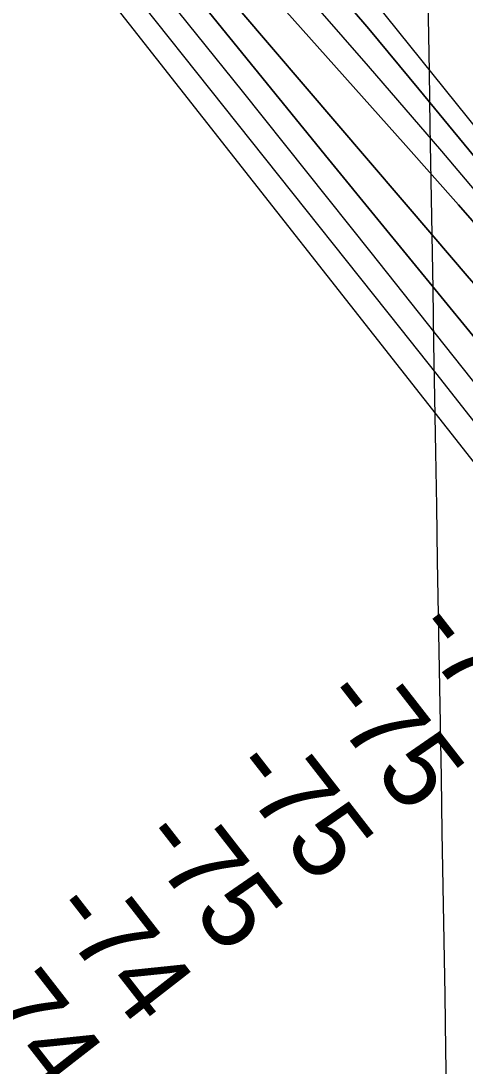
# Model space of a CAD drawing. Extents: x 3887375 to 3925618, y 296674 to 322633.
# Drawn here: x 3901850 to 3902237, y 305113 to 306023 of the extents above; entities that cross this region are included whole.
import ezdxf

# ---------------------------------------------------------------- set-up
doc = ezdxf.new("R2010")
doc.units = 0
for name, color, linetype in [('V-GRID-MAJR', 7, 'Continuous'), ('V-RIVR-EDGE', 7, 'Continuous'), ('V-RIVR-RANG', 7, 'Continuous'), ('V-TOPO-DPTH', 7, 'Continuous'), ('V-TOPO-MAJR', 7, 'Continuous'), ('V-TOPO-MINR', 7, 'Continuous')]:
    doc.layers.add(name, color=color, linetype=linetype)

msp = doc.modelspace()

# ---------------------------------------------------------------- linework, layer by layer
at = {"layer": 'V-GRID-MAJR'}
msp.add_spline([(3902269.22, 302288.25), (3902166.14, 308345.1), (3902063.01, 314405.04), (3901959.87, 320464.98), (3901959.82, 320468.07)], degree=3, dxfattribs=at)
at = {"layer": 'V-RIVR-EDGE'}
msp.add_spline([(3902176.06, 306371.64), (3902185.02, 306369.6), (3902189.67, 306365.93), (3902193.65, 306361.27), (3902196.31, 306361.59), (3902200.63, 306361.91), (3902204.29, 306360.91), (3902204.28, 306357.25), (3902207.27, 306355.58), (3902212.92, 306354.57), (3902217.25, 306359.21), (3902217.25, 306360.54), (3902213.94, 306363.54), (3902204.63, 306365.89), (3902201.32, 306370.23), (3902201.32, 306373.55), (3902205.67, 306381.19), (3902209.01, 306387.17), (3902211.69, 306394.81), (3902215.01, 306395.8), (3902221, 306396.45), (3902222.01, 306399.77), (3902220.71, 306414.74), (3902221.06, 306419.39), (3902225.39, 306424.37), (3902235.05, 306431.33), (3902247.04, 306436.62), (3902261.68, 306439.58), (3902272.31, 306437.89), (3902296.58, 306433.17), (3902307.22, 306432.81), (3902316.2, 306434.79), (3902320.2, 306439.43), (3902328.54, 306449.05), (3902337.89, 306464.66), (3902350.24, 306483.92), (3902359.24, 306492.21), (3902372.57, 306502.48), (3902375.23, 306502.48), (3902376.88, 306498.82), (3902382.5, 306484.17), (3902385.48, 306480.5), (3902388.48, 306484.49), (3902395.15, 306492.12), (3902402.15, 306498.09), (3902406.47, 306498.08), (3902416.44, 306494.73), (3902425.75, 306492.71), (3902437.05, 306489.02), (3902445.34, 306479.69), (3902450.98, 306477.02), (3902457.29, 306474.01), (3902462.61, 306472), (3902470.25, 306467.99), (3902482.53, 306458.32), (3902494.47, 306447.98), (3902501.76, 306438.32), (3902514.04, 306428.31), (3902524, 306420.97), (3902532.64, 306417.29), (3902535.63, 306415.29), (3902527.93, 306397.68), (3902521.55, 306372.76), (3902519.53, 306360.13), (3902521.51, 306352.81), (3902521.82, 306344.83), (3902522.14, 306341.83), (3902524.13, 306339.17), (3902527.45, 306337.83), (3902534.1, 306337.48), (3902538.43, 306337.14), (3902544.07, 306335.13), (3902544.06, 306328.48), (3902550.03, 306324.14), (3902556.35, 306322.46), (3902561.67, 306323.11), (3902565, 306325.76), (3902570, 306331.4), (3902572.01, 306338.05), (3902571.7, 306347.03), (3902569.06, 306353.69), (3902571.4, 306357.67), (3902575.39, 306360.32), (3902579.05, 306361.31), (3902585.03, 306358.97), (3902592.66, 306351.3), (3902592.98, 306344.65), (3902587.3, 306334.69), (3902586.29, 306329.37), (3902585.94, 306322.72), (3902585.6, 306318.06), (3902584.26, 306315.74), (3902576.95, 306316.42), (3902574.95, 306314.77), (3902570.27, 306307.13), (3902569.27, 306302.14), (3902570.58, 306294.49), (3902573.88, 306286.5), (3902577.53, 306281.51), (3902577.18, 306273.53), (3902576.81, 306261.89), (3902576.8, 306255.9), (3902580.11, 306248.58), (3902588.07, 306240.91), (3902593.04, 306234.58), (3902597.68, 306226.59), (3902598.64, 306211.62), (3902599.62, 306207.63), (3902602.95, 306206.62), (3902607.6, 306205.61), (3902613.25, 306202.94), (3902623.53, 306192.6), (3902623.84, 306182.96), (3902620.76, 306150.05), (3902617.09, 306141.74), (3902604.42, 306129.47), (3902600.76, 306128.81), (3902599.1, 306130.81), (3902593.79, 306134.82), (3902592.13, 306134.49), (3902588.13, 306132.84), (3902583.12, 306122.87), (3902581.77, 306112.9), (3902576.76, 306107.26), (3902571.44, 306106.27), (3902567.12, 306105.62), (3902564.78, 306102.3), (3902562.77, 306095.99), (3902564.41, 306088.67), (3902565.05, 306077.69), (3902563.03, 306067.39), (3902556.36, 306058.09), (3902540.04, 306049.16), (3902533.04, 306041.53), (3902530.02, 306032.22), (3902526.03, 306031.23), (3902511.73, 306032.27), (3902507.74, 306031.94), (3902504.08, 306028.63), (3902498.08, 306024.32), (3902498.08, 306022.66), (3902499.4, 306019.66), (3902509.69, 306012.98), (3902516.98, 306002.99), (3902523.25, 305984.35), (3902524.86, 305962.4), (3902516.84, 305945.46), (3902499.84, 305928.21), (3902495.17, 305921.57), (3902491.83, 305915.26), (3902491.47, 305907.95), (3902495.11, 305897.96), (3902507.7, 305881.64), (3902518.98, 305870.97), (3902537.25, 305859.95), (3902548.88, 305856.6), (3902563.15, 305845.25), (3902578.74, 305830.58), (3902592.66, 305812.93), (3902609.92, 305797.92), (3902620.54, 305791.24), (3902627.53, 305791.56), (3902638.18, 305797.85), (3902653.18, 305812.11), (3902657.86, 305821.41), (3902666.19, 305828.71), (3902675.19, 305837.66), (3902677.53, 305839.65), (3902680.85, 305839.31), (3902680.85, 305837.32), (3902674.83, 305825.03), (3902672.82, 305820.04), (3902672.8, 305811.73), (3902671.78, 305803.09), (3902668.44, 305797.77), (3902666.1, 305790.8), (3902666.75, 305785.81), (3902670.4, 305780.81), (3902675.71, 305776.14), (3902679.01, 305767.15), (3902680.65, 305758.84), (3902685.3, 305754.17), (3902689.62, 305753.16), (3902695.6, 305752.81), (3902700.91, 305748.15), (3902702.88, 305740.16), (3902701.54, 305733.85), (3902694.52, 305721.23), (3902692.18, 305715.58), (3902692.17, 305711.59), (3902693.15, 305701.61), (3902699.45, 305695.28), (3902708.07, 305687.27), (3902714.37, 305676.62), (3902719.99, 305665.63), (3902725.61, 305651.32), (3902730.92, 305645.32), (3902741.87, 305638.97), (3902754.84, 305636.61), (3902765.14, 305633.26), (3902768.78, 305628.93), (3902768.76, 305617.96), (3902768.74, 305610.97), (3902772.71, 305603.32), (3902781.68, 305599.64), (3902789, 305599.28), (3902795.99, 305603.59), (3902802.98, 305605.57), (3902808.29, 305603.89), (3902808.28, 305598.9), (3902804.95, 305594.26), (3902804.94, 305590.27), (3902807.59, 305587.93), (3902817.56, 305583.92), (3902819.56, 305586.24), (3902819.57, 305590.9), (3902821.23, 305591.89), (3902832.54, 305592.53), (3902842.53, 305596.82), (3902852.5, 305597.13), (3902854.83, 305594.8), (3902857.8, 305588.14), (3902865.44, 305585.13), (3902874.09, 305584.78), (3902880.41, 305584.76), (3902884.39, 305580.76), (3902889.69, 305574.1), (3902894.35, 305573.42), (3902905.32, 305571.73), (3902914.28, 305567.05), (3902916.93, 305564.05), (3902916.92, 305558.73), (3902913.25, 305551.76), (3902914.23, 305547.76), (3902915.55, 305542.77), (3902919.54, 305539.77), (3902947.78, 305531.39), (3902977.69, 305524), (3902984.34, 305524.98), (3902990, 305526.63), (3902995.98, 305526.28), (3903001.95, 305519.61), (3903010.92, 305512.61), (3903019.89, 305512.25), (3903025.88, 305511.91), (3903032.2, 305512.22), (3903042.16, 305508.87), (3903061.42, 305496.86), (3903085.35, 305489.15), (3903128.22, 305479.4), (3903164.79, 305475.98), (3903184.41, 305477.6), (3903213.36, 305483.51), (3903240.32, 305495.08), (3903273.97, 305520.94), (3903309.27, 305542.8), (3903337.57, 305555.03), (3903351.21, 305558.32), (3903361.19, 305558.3), (3903371.16, 305555.28), (3903391.73, 305535.61), (3903407.96, 305512.63), (3903409.6, 305502.31), (3903410.58, 305494.33), (3903401.58, 305487.7), (3903390.24, 305472.1), (3903369.85, 305431.91), (3903356.49, 305407.01), (3903353.48, 305400.03), (3903351.8, 305393.38), (3903351.45, 305385.74), (3903349.05, 305356.15), (3903343.3, 305318.58), (3903342.92, 305297.97), (3903346.21, 305282), (3903350.84, 305274.01), (3903350.17, 305270.02), (3903350.82, 305263.36), (3903351.8, 305257.71), (3903355.11, 305250.05), (3903356.41, 305240.07), (3903356.39, 305232.43), (3903353.4, 305232.1), (3903345.75, 305233.12), (3903338.43, 305231.47), (3903333.77, 305226.83), (3903332.42, 305219.85), (3903335.72, 305211.53), (3903340.03, 305206.86), (3903339.36, 305203.54), (3903338.02, 305197.22), (3903338.32, 305187.58), (3903342.96, 305178.59), (3903351.91, 305167.26), (3903352.87, 305153.96), (3903352.17, 305140.66), (3903346.13, 305118.72), (3903353.05, 305092.77), (3903364.3, 305070.46), (3903372.91, 305055.48), (3903379.89, 305051.14), (3903389.53, 305052.11), (3903403.83, 305053.07), (3903407.48, 305048.07), (3903407.46, 305039.76), (3903414.08, 305026.11), (3903419.03, 305013.79), (3903419.01, 305005.15), (3903416.68, 305001.83), (3903413.68, 305000.17), (3903409.36, 305000.85), (3903403.72, 305006.18), (3903391.8, 305027.16), (3903388.15, 305031.5), (3903380.51, 305034.51), (3903373.86, 305034.86), (3903368.87, 305033.54), (3903364.19, 305025.57), (3903359.2, 305023.25), (3903348.22, 305022.28), (3903339.58, 305024.3), (3903326.95, 305026.99), (3903323.3, 305028), (3903322.31, 305032.66), (3903323, 305040.63), (3903320.68, 305044.63), (3903310.06, 305053.64), (3903306.74, 305055.64), (3903292.77, 305053.35), (3903287.77, 305051.36), (3903283.78, 305051.71), (3903271.81, 305050.41), (3903263.82, 305046.77), (3903262.82, 305045.44), (3903264.47, 305040.11), (3903266.12, 305034.79), (3903261.8, 305034.8), (3903247.83, 305035.17), (3903239.86, 305037.52), (3903237.87, 305040.85), (3903237.88, 305047.5), (3903234.9, 305049.17), (3903228.24, 305048.85), (3903225.26, 305050.52), (3903221.61, 305056.18), (3903215.97, 305058.86), (3903210.98, 305058.87), (3903210.31, 305057.54), (3903212.29, 305052.88), (3903211.62, 305049.89), (3903208.29, 305048.9), (3903200.64, 305047.59), (3903197.64, 305044.6), (3903199.94, 305034.95), (3903200.59, 305027.64), (3903196.59, 305024.32), (3903191.93, 305023.33), (3903164.35, 305028.39), (3903144.73, 305030.77), (3903136.75, 305030.12), (3903131.42, 305025.15), (3903125.75, 305019.51), (3903121.75, 305016.52), (3903118.1, 305017.2), (3903108.13, 305020.55), (3903102.48, 305021.23), (3903098.15, 305020.24), (3903090.51, 305022.26), (3903089.19, 305025.92), (3903089.2, 305030.24), (3903087.87, 305031.57), (3903081.55, 305031.92), (3903074.58, 305034.6), (3903070.6, 305040.26), (3903064.95, 305042.94), (3903058.97, 305042.62), (3903055.64, 305039.97), (3903050.65, 305041.64), (3903049.34, 305047.63), (3903049.37, 305059.6), (3903055.05, 305073.22), (3903060.73, 305081.85), (3903060.74, 305086.51), (3903057.76, 305090.51), (3903052.44, 305091.85), (3903045.78, 305089.54), (3903036.44, 305077.92), (3903031.09, 305064.3), (3903030.4, 305053.33), (3903032.03, 305041.35), (3903036.65, 305026.71), (3903048.58, 305009.06), (3903076.76, 304976.4)], degree=3, dxfattribs=at)
at = {"layer": 'V-TOPO-DPTH'}
for points in [[(3901966.13, 306161.33), (3902185.97, 305914.94), (3902231.82, 305863.13), (3902277.4, 305811.07), (3902322.54, 305758.63), (3902367.4, 305705.95), (3902428.29, 305633.86), (3902442.48, 305617.03), (3902456.65, 305600.18), (3902470.78, 305583.3), (3902484.89, 305566.4), (3902594.88, 305434.42), (3902656.65, 305360.3), (3902718.43, 305286.19), (3902780.22, 305212.07), (3902842, 305137.97), (3902931.66, 305030.44), (3902948.62, 305010.09), (3902965.56, 304989.74)], [(3901966.13, 306161.33), (3902185.97, 305914.94), (3902231.82, 305863.13), (3902277.4, 305811.07), (3902322.54, 305758.63), (3902367.4, 305705.95), (3902428.29, 305633.86), (3902442.48, 305617.03), (3902456.65, 305600.18), (3902470.78, 305583.3), (3902484.89, 305566.4), (3902594.88, 305434.42), (3902656.65, 305360.3), (3902718.43, 305286.19), (3902780.22, 305212.07), (3902842, 305137.97), (3902931.66, 305030.44), (3902948.62, 305010.09), (3902965.56, 304989.74)], [(3902960.79, 305035.96), (3902935.71, 305066.3), (3902674.25, 305382.42), (3902641.82, 305421.68), (3902609.43, 305460.98), (3902577.08, 305500.31), (3902544.78, 305539.68), (3902496.84, 305598.16), (3902488.53, 305608.31), (3902480.22, 305618.45), (3902471.92, 305628.6), (3902463.62, 305638.75), (3902240.79, 305911.22), (3902197.3, 305963.96), (3902153.52, 306016.45), (3902109.29, 306068.58)], [(3902109.29, 306068.58), (3902153.52, 306016.45), (3902197.3, 305963.96), (3902240.79, 305911.22), (3902463.62, 305638.75), (3902471.92, 305628.6), (3902480.22, 305618.45), (3902488.53, 305608.31), (3902496.84, 305598.16), (3902544.78, 305539.68), (3902577.08, 305500.31), (3902609.43, 305460.98), (3902641.82, 305421.68), (3902674.25, 305382.42), (3902935.71, 305066.3), (3902960.79, 305035.96)], [(3902970.17, 304900.65), (3902930.23, 304948), (3902927.81, 304950.82), (3902925.34, 304953.6), (3902922.85, 304956.36), (3902922.42, 304956.83), (3902922, 304957.31), (3902596.16, 305325.67), (3902562.95, 305363.65), (3902530.04, 305401.88), (3902497.56, 305440.48), (3902465.38, 305479.34), (3902448.43, 305500.05), (3902424.95, 305528.73), (3902401.47, 305557.42), (3902377.98, 305586.11), (3902354.49, 305614.79), (3902161.57, 305850.4), (3902118.47, 305903.14), (3902075.43, 305955.94), (3902032.48, 306008.81), (3901989.6, 306061.73)], [(3901989.6, 306061.73), (3902032.48, 306008.81), (3902075.43, 305955.94), (3902118.47, 305903.14), (3902161.57, 305850.4), (3902354.49, 305614.79), (3902377.98, 305586.11), (3902401.47, 305557.42), (3902424.95, 305528.73), (3902448.43, 305500.05), (3902465.38, 305479.34), (3902497.56, 305440.48), (3902530.04, 305401.88), (3902562.95, 305363.65), (3902596.16, 305325.67), (3902922, 304957.31), (3902922.42, 304956.83), (3902922.85, 304956.36), (3902925.34, 304953.6), (3902927.81, 304950.82), (3902930.23, 304948), (3902970.17, 304900.65)], [(3902853.72, 305081.92), (3902823.29, 305118), (3902792.81, 305154.04), (3902762.29, 305190.05), (3902438.55, 305571.52), (3902434.8, 305575.94), (3902431.04, 305580.34), (3902427.28, 305584.74), (3902423.51, 305589.14), (3902408.49, 305606.63), (3902397.19, 305619.76), (3902385.87, 305632.86), (3902374.51, 305645.94), (3902363.13, 305658.99), (3902327.12, 305700.2), (3902297.77, 305733.89), (3902268.48, 305767.64), (3902239.3, 305801.48), (3902210.18, 305835.37), (3902041.11, 306032.78)], [(3902041.11, 306032.78), (3902210.18, 305835.37), (3902239.3, 305801.48), (3902268.48, 305767.64), (3902297.77, 305733.89), (3902327.12, 305700.2), (3902363.13, 305658.99), (3902374.51, 305645.94), (3902385.87, 305632.86), (3902397.19, 305619.76), (3902408.49, 305606.63), (3902423.51, 305589.14), (3902427.28, 305584.74), (3902431.04, 305580.34), (3902434.8, 305575.94), (3902438.55, 305571.52), (3902762.29, 305190.05), (3902792.81, 305154.04), (3902823.29, 305118), (3902853.72, 305081.92)]]:
    msp.add_lwpolyline(points, dxfattribs=at)
at = {"layer": 'V-TOPO-MAJR'}
msp.add_lwpolyline([(3902998.05, 304716.53), (3902950.35, 304778.78), (3902900.75, 304843.58), (3902877.93, 304873.49), (3902855.18, 304903.46), (3902832.54, 304933.5), (3902809.97, 304963.6), (3902787.45, 304993.74), (3902764.92, 305023.87), (3902742.38, 305054), (3902719.84, 305084.12), (3902405.92, 305503.47), (3902392.26, 305521.58), (3902378.5, 305539.62), (3902364.6, 305557.56), (3902350.61, 305575.42), (3902267.33, 305680.91), (3902211.55, 305751.4), (3902155.65, 305821.8), (3902099.59, 305892.07), (3902043.42, 305962.25), (3901924.32, 306110.7)], dxfattribs=at)
at = {"layer": 'V-TOPO-MINR'}
for points in [[(3902965.56, 304989.74), (3902948.62, 305010.09), (3902931.66, 305030.44), (3902842, 305137.97), (3902780.22, 305212.07), (3902718.43, 305286.19), (3902656.65, 305360.3), (3902594.88, 305434.42), (3902484.89, 305566.4), (3902470.78, 305583.3), (3902456.65, 305600.18), (3902442.48, 305617.03), (3902428.29, 305633.86), (3902367.4, 305705.95), (3902322.54, 305758.63), (3902277.4, 305811.07), (3902231.82, 305863.13), (3902185.97, 305914.94), (3901966.13, 306161.33)], [(3903032.6, 304117.33), (3902792.24, 304818.07), (3902776.64, 304842.06), (3902761.1, 304866.09), (3902745.61, 304890.15), (3902366.11, 305481.16), (3902362.59, 305486.56), (3902359.02, 305491.93), (3902355.38, 305497.25), (3902351.69, 305502.54), (3902345.24, 305511.65), (3902344.73, 305512.35), (3902343.7, 305513.75), (3902343.17, 305514.44), (3902339.62, 305519.05), (3902337.3, 305522.04), (3902334.99, 305525.03), (3902332.66, 305528), (3902330.33, 305530.98), (3901860.63, 306128.41)], [(3902998.49, 304639.09), (3902941.25, 304714.52), (3902839.08, 304850.03), (3902829.47, 304862.94), (3902819.97, 304875.93), (3902810.63, 304889.03), (3902801.41, 304902.21), (3902698.16, 305051.64), (3902642.78, 305131.29), (3902587.11, 305210.72), (3902530.98, 305289.84), (3902474.54, 305368.74), (3902374.79, 305507.37), (3902367.95, 305516.76), (3902361.04, 305526.1), (3902354.03, 305535.35), (3902346.94, 305544.55), (3902301.66, 305602.68), (3902271.82, 305640.85), (3902241.9, 305678.97), (3902211.87, 305717), (3902181.76, 305754.96), (3901920.9, 306082.89)], [(3902990.43, 305020.06), (3902584.24, 305513.18), (3902568.68, 305532.1), (3902553.15, 305551.04), (3902537.66, 305570.01), (3902522.19, 305589.01), (3902499, 305617.52), (3902495.14, 305622.27), (3902491.29, 305627.03), (3902487.45, 305631.79), (3902483.61, 305636.55), (3902128.44, 306078.01)], [(3902960.79, 305035.96), (3902935.71, 305066.3), (3902674.25, 305382.42), (3902641.82, 305421.68), (3902609.43, 305460.98), (3902577.08, 305500.31), (3902544.78, 305539.68), (3902496.84, 305598.16), (3902488.53, 305608.31), (3902480.22, 305618.45), (3902471.92, 305628.6), (3902463.62, 305638.75), (3902240.79, 305911.22), (3902197.3, 305963.96), (3902153.52, 306016.45), (3902109.29, 306068.58)], [(3902970.17, 304900.65), (3902930.23, 304948), (3902927.81, 304950.82), (3902925.34, 304953.6), (3902922.85, 304956.36), (3902922.42, 304956.83), (3902922, 304957.31), (3902596.16, 305325.67), (3902562.95, 305363.65), (3902530.04, 305401.88), (3902497.56, 305440.48), (3902465.38, 305479.34), (3902448.43, 305500.05), (3902424.95, 305528.73), (3902401.47, 305557.42), (3902377.98, 305586.11), (3902354.49, 305614.79), (3902161.57, 305850.4), (3902118.47, 305903.14), (3902075.43, 305955.94), (3902032.48, 306008.81), (3901989.6, 306061.73)], [(3902975.77, 304997.72), (3902954.73, 305023.09), (3902933.67, 305048.45), (3902762.59, 305254.46), (3902713.53, 305313.58), (3902664.51, 305372.72), (3902615.52, 305431.89), (3902566.57, 305491.09), (3902506.42, 305563.88), (3902487.56, 305586.7), (3902468.67, 305609.5), (3902449.77, 305632.29), (3902430.86, 305655.07), (3902343.53, 305760.13), (3902280.64, 305835.18), (3902217.34, 305909.87), (3902153.42, 305984.03), (3902089.09, 306057.85)], [(3902853.72, 305081.92), (3902823.29, 305118), (3902792.81, 305154.04), (3902762.29, 305190.05), (3902438.55, 305571.52), (3902434.8, 305575.94), (3902431.04, 305580.34), (3902427.28, 305584.74), (3902423.51, 305589.14), (3902408.49, 305606.63), (3902397.19, 305619.76), (3902385.87, 305632.86), (3902374.51, 305645.94), (3902363.13, 305658.99), (3902327.12, 305700.2), (3902297.77, 305733.89), (3902268.48, 305767.64), (3902239.3, 305801.48), (3902210.18, 305835.37), (3902041.11, 306032.78)]]:
    msp.add_lwpolyline(points, dxfattribs=at)

# ---------------------------------------------------------------- texts
at = {"layer": 'V-RIVR-RANG'}
for s, p in [('-74', (3902189.09, 305492.17)), ('-75', (3902108.91, 305432.37)), ('-75', (3902029.87, 305371.12)), ('-75', (3901950.82, 305309.86)), ('-74', (3901872.92, 305247.15)), ('-74', (3901793.87, 305185.89))]:
    msp.add_text(s, height=67, rotation=307.91622, dxfattribs=at).set_placement(p)

doc.saveas('drawing.dxf')
